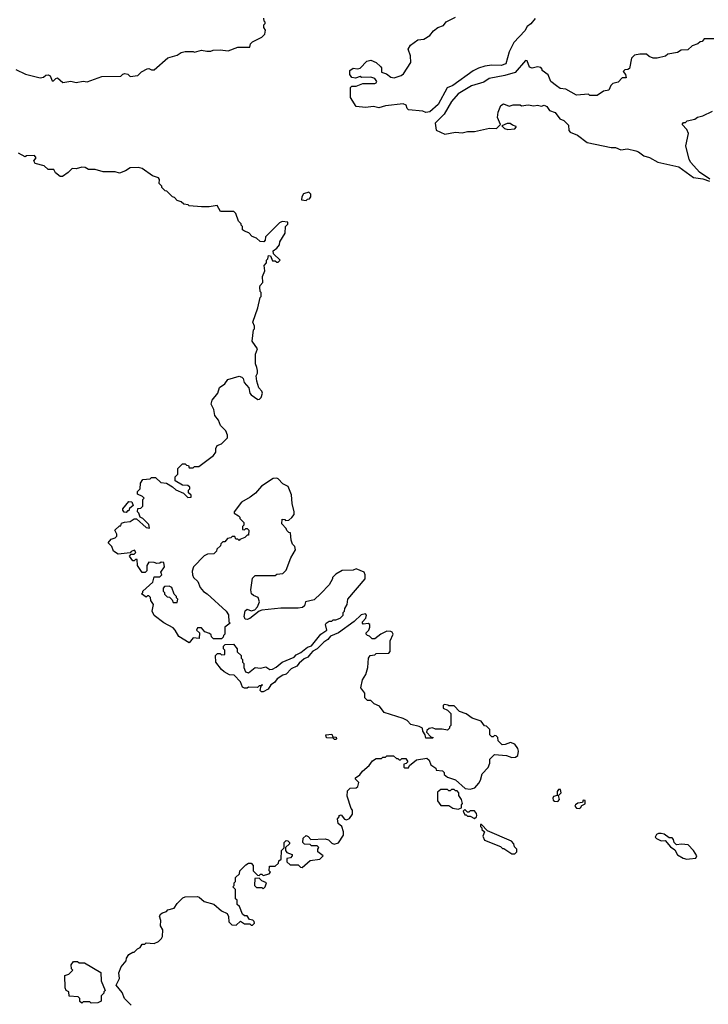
# Model space of a CAD drawing. Extents: x 1861455 to 2058065, y 200073 to 437907.
# Tile 513 of 574: x 1972194 to 1977315, y 409022 to 416343. Entities that reach past the tile are written whole.
import ezdxf

# ---------------------------------------------------------------- set-up
doc = ezdxf.new("R2010")
doc.units = 0

msp = doc.modelspace()

# ---------------------------------------------------------------- linework, layer by layer
at = {"layer": '0CON05XD'}
for points in [[(1972165, 415972.5), (1972237.7, 415937.7), (1972345, 415910), (1972370, 415915), (1972388.3, 415931.7), (1972405, 415932.5), (1972420, 415925), (1972435, 415890), (1972445, 415890), (1972463, 415907), (1972475, 415910), (1972515, 415877.5), (1972575, 415887.5), (1972615, 415877.5), (1972665, 415887.5), (1972695, 415882.5), (1972805, 415920), (1972945, 415922.5), (1972961.2, 415938.8), (1972975, 415942.5), (1972998.8, 415938.8), (1973015, 415920), (1973071.7, 415928.3), (1973100, 415955), (1973143, 415977), (1973155, 415980), (1973175, 415970), (1973195, 415970), (1973295, 416060), (1973365, 416080), (1973395, 416100), (1973425, 416107.5), (1973485, 416107.5), (1973495, 416102.5), (1973545, 416117.5), (1973585, 416110), (1973615, 416110), (1973633, 416117), (1973685, 416120), (1973745, 416112.5), (1973815, 416140), (1973905, 416140), (1973910, 416165), (1973925, 416180), (1973995, 416212.5), (1974017.5, 416235), (1974022.5, 416265), (1974010, 416285), (1974010, 416305), (1974020, 416315), (1974020, 416325), (1974013, 416333), (1974010, 416355)], [(1976027.3, 416352.7), (1975995, 416312.9), (1975966.8, 416293.2), (1975949.5, 416260.5), (1975867.8, 416175), (1975833.3, 416105), (1975809.2, 416015), (1975775, 416003.6), (1975705, 416005.5), (1975652.4, 415997.6), (1975605, 415983.3), (1975566.3, 415963.7), (1975415.8, 415854.2), (1975373, 415837), (1975307.1, 415712.9), (1975245, 415659.2), (1975215, 415653.6), (1975192.4, 415662.4), (1975085.8, 415674.2), (1975075, 415683.3), (1975066.9, 415706.9), (1975045, 415718.1), (1974915, 415702.5), (1974865, 415688.6), (1974825, 415698), (1974765, 415691.2), (1974695, 415697.5), (1974653.8, 415765), (1974655, 415840), (1974665, 415850), (1974695, 415850), (1974745, 415870), (1974835, 415870), (1974845.9, 415874.1), (1974848.8, 415885), (1974835, 415906.7), (1974805, 415916.7), (1974735, 415912.5), (1974725, 415920), (1974690.7, 415909.3), (1974665, 415913.3), (1974650, 415935), (1974650, 415965), (1974675, 415983.3), (1974705, 415978.8), (1974725, 415982.5), (1974775, 416034), (1974805, 416042.9), (1974845, 416024.3), (1974878, 415995), (1974883.8, 415985), (1974884.1, 415954.1), (1974920.6, 415940.6), (1974953.3, 415915), (1974977.7, 415912.3), (1975031.7, 415928.3), (1975048.8, 415941.2), (1975103.8, 416025), (1975100, 416075), (1975082.5, 416125), (1975100, 416155), (1975155, 416193.8), (1975200.5, 416199.5), (1975244.1, 416225.9), (1975270.5, 416259.5), (1975303.8, 416286.2), (1975345, 416300), (1975365, 416327.5), (1975435, 416361.2)], [(1977355, 416200), (1977285, 416200), (1977268.3, 416181.7), (1977255, 416180), (1977237, 416163), (1977195, 416150), (1977161.7, 416118.3), (1977113, 416117), (1977085, 416100), (1977015, 416087.5), (1976997, 416073), (1976935, 416057.5), (1976905, 416057.5), (1976875, 416070), (1976855, 416087.5), (1976805, 416087.5), (1976765, 416080), (1976743, 416057), (1976728.3, 415981.7), (1976717, 415973), (1976695, 415970), (1976683, 415957), (1976700, 415935), (1976705, 415910), (1976675, 415910), (1976645, 415880), (1976605, 415870), (1976590, 415855), (1976575, 415820), (1976535, 415812.5), (1976489.3, 415780.7), (1976435, 415780), (1976425, 415790), (1976335, 415783.3), (1976255, 415827.5), (1976213, 415833), (1976185, 415852.5), (1976143.6, 415883.6), (1976123, 415933), (1976080, 415965), (1976080, 415975), (1976068.3, 415988.3), (1976045, 415992.5), (1976005, 415982.5), (1975985, 415990), (1975968.3, 416038.3), (1975955, 416040), (1975878.8, 415951.2), (1975802.7, 415927.3), (1975685, 415905.8), (1975645, 415880), (1975555, 415852), (1975455, 415791.2), (1975404.4, 415735), (1975349.8, 415640.2), (1975283.8, 415575), (1975291.7, 415521.7), (1975355, 415493.3), (1975435, 415506.2), (1975485, 415503.3), (1975525, 415512.5), (1975575, 415512.5), (1975687, 415537), (1975740, 415535), (1975770, 415565), (1975747.5, 415615), (1975753.3, 415655), (1975772.5, 415705), (1975793, 415717), (1975835, 415700), (1975865, 415710), (1975915, 415710), (1975925, 415702.5), (1975975, 415710), (1976017, 415703), (1976045, 415707.5), (1976075, 415700), (1976095, 415707.5), (1976115, 415697.5), (1976135, 415667.5), (1976175, 415652.5), (1976210, 415605), (1976240, 415595), (1976275, 415560), (1976278.3, 415518.3), (1976287, 415507), (1976342.5, 415485), (1976415, 415430), (1976592.3, 415392.3), (1976625, 415393.8), (1976665, 415376.7), (1976715, 415382.5), (1976775, 415367.5), (1976795, 415360), (1976835, 415330), (1976877.7, 415317.7), (1976940, 415285), (1977095, 415250), (1977205, 415170), (1977275, 415160), (1977325, 415142.5)], [(1977326.4, 415156.4), (1977250.5, 415210.5), (1977185, 415282.5), (1977173.3, 415305), (1977148.8, 415405), (1977168.3, 415498.3), (1977156.1, 415526.1), (1977120, 415565), (1977131.7, 415578.3), (1977145, 415580), (1977158.3, 415591.7), (1977215, 415602.5), (1977235, 415617.5), (1977275, 415627.5), (1977345, 415662.5)], [(1975825, 415527.5), (1975875, 415532.5), (1975887, 415543), (1975885, 415550), (1975858.3, 415558.3), (1975841.7, 415571.7), (1975818.3, 415571.7), (1975780, 415555), (1975800, 415535), (1975825, 415527.5)], [(1973618.3, 411768.3), (1973605, 411780), (1973571.7, 411791.7), (1973545, 411820), (1973515, 411820), (1973510, 411805), (1973530, 411785), (1973528.3, 411741.7), (1973485, 411747.5), (1973455, 411710), (1973377, 411757), (1973350, 411805), (1973335, 411820), (1973265, 411857.5), (1973194.1, 411914.1), (1973180, 411945), (1973190, 411995), (1973170, 412025), (1973167, 412047), (1973155, 412060), (1973145, 412060), (1973135, 412050), (1973100, 412075), (1973110, 412085), (1973110, 412095), (1973185, 412160), (1973195, 412200), (1973235, 412200), (1973250, 412215), (1973242.5, 412235), (1973270, 412275), (1973267, 412307), (1973245, 412310), (1973237, 412303), (1973215, 412300), (1973195, 412307.5), (1973155, 412310), (1973140, 412285), (1973140, 412245), (1973127, 412233), (1973105, 412232.5), (1973070, 412285), (1973068.3, 412328.3), (1973055, 412330), (1973045, 412320), (1973035, 412320), (1973010, 412355), (1973021.7, 412368.3), (1973045, 412370), (1973058.3, 412381.7), (1973048.3, 412398.3), (1973021.7, 412388.3), (1973015, 412380), (1972925, 412370), (1972891.7, 412391.7), (1972880, 412425), (1972853, 412453), (1972875, 412480), (1972905, 412490), (1972917, 412503), (1972917, 412517), (1972901.7, 412548.3), (1972935, 412580), (1972945, 412580), (1972951.7, 412598.3), (1972973, 412607), (1973015, 412612.5), (1973045, 412632.5), (1973061.7, 412631.7), (1973135, 412567.5), (1973158.3, 412561.7), (1973155, 412590), (1973110, 412635), (1973090, 412645), (1973080, 412675), (1973070, 412685), (1973071.7, 412708.3), (1973095, 412710), (1973110, 412725), (1973110, 412775), (1973120, 412785), (1973108.3, 412798.3), (1973070, 412815), (1973070, 412835), (1973090, 412855), (1973093, 412897), (1973110, 412925), (1973165, 412930), (1973175, 412940), (1973205, 412940), (1973243, 412903), (1973285, 412897.5), (1973330.7, 412870.7), (1973355, 412847.5), (1973413, 412823), (1973445, 412790), (1973468.3, 412791.7), (1973468.3, 412808.3), (1973450, 412825), (1973450, 412845), (1973460, 412855), (1973458.3, 412868.3), (1973445, 412880), (1973405, 412882.5), (1973350, 412915), (1973350, 412945), (1973370, 412965), (1973370, 413005), (1973405, 413040), (1973425, 413040), (1973435, 413030), (1973448.3, 413028.3), (1973455, 413010), (1973485, 413010), (1973495, 413020), (1973525, 413020), (1973636.4, 413103.6), (1973651.7, 413128.3), (1973652.5, 413155), (1973663.6, 413176.4), (1973695, 413190), (1973740, 413235), (1973740, 413255), (1973727.5, 413285), (1973687.5, 413325), (1973672.5, 413365), (1973645, 413400), (1973636.7, 413445), (1973618.8, 413485), (1973624.2, 413515), (1973667.5, 413565), (1973680.9, 413609.1), (1973720, 413635), (1973741.4, 413668.6), (1973825, 413692), (1973845, 413686), (1973856, 413675), (1973864.3, 413644.3), (1973897.5, 413605), (1973905.9, 413565.9), (1973915, 413553.3), (1973965, 413520), (1973978.3, 413521.7), (1973990, 413535), (1974000, 413565), (1973995, 413580), (1973972.5, 413605), (1973957.5, 413655), (1973952.5, 413695), (1973962.5, 413715), (1973963.3, 413735), (1973956.7, 413756.7), (1973947.5, 413785), (1973947.5, 413855), (1973962.5, 413895), (1973923.9, 413953.9), (1973933.6, 414036.4), (1973940, 414045), (1973940, 414065), (1973927.5, 414095), (1973965, 414200), (1973983, 414277), (1973990, 414285), (1973990, 414315), (1973983, 414323), (1973980, 414355), (1973983, 414367), (1974001.7, 414388.3), (1974000, 414435), (1974017.5, 414475), (1974012.5, 414515), (1974030, 414535), (1974030, 414555), (1974040, 414565), (1974045, 414590), (1974058.3, 414588.3), (1974075, 414550), (1974095, 414550), (1974105, 414540), (1974115, 414540), (1974130, 414555), (1974081.7, 414601.7), (1974080, 414625), (1974106.4, 414643.6), (1974125, 414670), (1974128.3, 414691.7), (1974167.5, 414755), (1974170, 414805), (1974187, 414823), (1974187, 414837), (1974145, 414842.5), (1974125, 414832.5), (1974021.7, 414728.3), (1974020, 414705), (1974008.3, 414691.7), (1973983, 414693), (1973955, 414720), (1973921.7, 414731.7), (1973898.3, 414758.3), (1973865, 414770), (1973851.7, 414781.7), (1973850, 414805), (1973840, 414815), (1973840, 414825), (1973820, 414845), (1973801.7, 414901.7), (1973787, 414917), (1973688.3, 414918.3), (1973661.7, 414961.7), (1973603, 414953), (1973545, 414952.5), (1973455, 414960), (1973447.5, 414967.5), (1973415, 414972.5), (1973395, 414990), (1973365, 415000), (1973345, 415020), (1973330, 415025), (1973288.3, 415068.3), (1973275, 415070), (1973250, 415095), (1973250, 415105), (1973230, 415125), (1973232.5, 415155), (1973225, 415167.5), (1973181.7, 415181.7), (1973105, 415236.7), (1973075, 415243.3), (1973015, 415241.2), (1972981.7, 415218.3), (1972935, 415203.3), (1972905, 415212.5), (1972815, 415212.5), (1972755, 415230), (1972705, 415230), (1972680, 415245), (1972655, 415247.1), (1972615, 415234), (1972583.3, 415236.7), (1972555, 415206.7), (1972511.7, 415178.3), (1972495, 415177.5), (1972460, 415205), (1972448.3, 415228.3), (1972405, 415230), (1972377, 415257), (1972310, 415275), (1972300, 415295), (1972317.5, 415315), (1972305, 415332.5), (1972245, 415330), (1972235, 415322.5), (1972185, 415350)], [(1974325, 415000), (1974335, 415010), (1974348.3, 415011.7), (1974360, 415025), (1974360, 415045), (1974345, 415060), (1974305, 415047.5), (1974292.5, 415025), (1974290, 415005), (1974325, 415000)], [(1973636.7, 409766.7), (1973695, 409717.5), (1973736.4, 409696.4), (1973747.5, 409675), (1973750, 409635), (1973771.7, 409611.7), (1973805, 409610), (1973835, 409640), (1973865, 409620), (1973905, 409620), (1973915, 409610), (1973925, 409610), (1973940, 409625), (1973938.3, 409638.3), (1973927, 409647), (1973901.7, 409651.7), (1973885, 409680), (1973865, 409680), (1973851.7, 409691.7), (1973828.3, 409748.3), (1973810, 409765), (1973810, 409795), (1973800, 409805), (1973800, 409875), (1973780, 409895), (1973790, 409905), (1973790, 409925), (1973800, 409935), (1973800, 409965), (1973828.3, 409991.7), (1973830, 410015), (1973875, 410060), (1973895, 410070), (1973915, 410070), (1973930, 410055), (1973930, 410015), (1973961.7, 409981.7), (1973975, 409980), (1973985, 409990), (1973995, 409990), (1974005, 409980), (1974048.3, 409991.7), (1974060, 410005), (1974050, 410015), (1974051.7, 410048.3), (1974095, 410050), (1974118.3, 410071.7), (1974121.7, 410088.3), (1974138.3, 410101.7), (1974140, 410165), (1974160, 410185), (1974160, 410225), (1974175, 410240), (1974188.3, 410238.3), (1974200, 410225), (1974200, 410215), (1974171.7, 410188.3), (1974170, 410165), (1974181.7, 410151.7), (1974220, 410135), (1974220, 410125), (1974208.3, 410111.7), (1974180, 410105), (1974181.7, 410081.7), (1974205, 410060), (1974265, 410060), (1974281.7, 410041.7), (1974295, 410040), (1974355, 410090), (1974425, 410100), (1974450, 410125), (1974410, 410155), (1974410, 410175), (1974418.3, 410188.3), (1974405, 410200), (1974365, 410200), (1974355, 410210), (1974311.7, 410211.7), (1974300, 410225), (1974303, 410257), (1974325, 410277.5), (1974340, 410270), (1974358.3, 410248.3), (1974465, 410252.5), (1974490, 410245), (1974515, 410220), (1974533, 410213), (1974565, 410222.5), (1974601.7, 410278.3), (1974602.5, 410305), (1974590, 410345), (1974562.5, 410365), (1974558.3, 410401.7), (1974570, 410415), (1974570, 410425), (1974585, 410430), (1974608.3, 410398.3), (1974625, 410392.5), (1974646.4, 410403.6), (1974670, 410435), (1974670, 410465), (1974658.3, 410478.3), (1974628.3, 410568.3), (1974631.7, 410608.3), (1974651.2, 410628.8), (1974695, 410631.2), (1974709.5, 410640.5), (1974715, 410670), (1974690, 410695), (1974690, 410705), (1974723, 410727), (1974743.6, 410756.4), (1974793, 410797), (1974817, 410833), (1974845, 410850), (1974885, 410850), (1974895, 410860), (1974915, 410860), (1974925, 410870), (1974975, 410870), (1974995, 410850), (1975005, 410850), (1975015, 410840), (1975025, 410840), (1975035, 410850), (1975065, 410850), (1975080, 410825), (1975068.3, 410811.7), (1975051.7, 410808.3), (1975050, 410785), (1975055, 410780), (1975085, 410780), (1975091.7, 410798.3), (1975145, 410840), (1975221.7, 410851.7), (1975238.3, 410838.3), (1975251.7, 410801.7), (1975288.3, 410778.3), (1975291.7, 410761.7), (1975338.3, 410758.3), (1975350, 410745), (1975351.7, 410731.7), (1975375, 410710), (1975435, 410690), (1975507.5, 410627.5), (1975545, 410622.5), (1975578.3, 410631.7), (1975607.5, 410665), (1975621.7, 410688.3), (1975633.9, 410736.1), (1975677, 410783), (1975690, 410815), (1975690, 410845), (1975725, 410880), (1975815, 410872.5), (1975855, 410857.5), (1975881.7, 410858.3), (1975898.3, 410871.7), (1975902.5, 410905), (1975897.5, 410925), (1975876.4, 410956.4), (1975845, 410967.5), (1975805, 410952.5), (1975781.7, 410951.7), (1975751.7, 410981.7), (1975750, 411005), (1975738.3, 411018.3), (1975725, 411020), (1975715, 411010), (1975705, 411010), (1975690, 411025), (1975690, 411065), (1975665, 411090), (1975651.7, 411091.7), (1975625, 411127.5), (1975558.3, 411148.3), (1975515, 411182.5), (1975465, 411200), (1975425, 411240), (1975385, 411240), (1975377, 411247), (1975355, 411250), (1975343, 411247), (1975343.6, 411223.6), (1975375, 411210), (1975400, 411185), (1975400, 411095), (1975390, 411085), (1975390, 411075), (1975375, 411060), (1975335, 411067.5), (1975285, 411067.5), (1975265, 411077.5), (1975238.3, 411071.7), (1975221.7, 411058.3), (1975220, 411045), (1975251.7, 411011.7), (1975270, 411005), (1975265, 411000), (1975215, 411000), (1975210, 411025), (1975193, 411053), (1975190, 411075), (1975165, 411087.5), (1975103.3, 411103.3), (1975075, 411132.5), (1975045, 411147.5), (1974905, 411192.5), (1974869.3, 411239.3), (1974830, 411255), (1974805, 411280), (1974781.7, 411281.7), (1974761.7, 411301.7), (1974760, 411335), (1974730, 411375), (1974742.5, 411435), (1974767.5, 411475), (1974782.5, 411525), (1974787.5, 411595), (1974800, 411615), (1974835, 411620), (1974845, 411630), (1974938.3, 411631.7), (1974950, 411645), (1974950, 411725), (1974970.8, 411775), (1974965, 411788.8), (1974955, 411794), (1974923.3, 411796.7), (1974880, 411775), (1974835, 411740), (1974815, 411740), (1974795, 411760), (1974780, 411765), (1974770, 411775), (1974770, 411785), (1974790, 411805), (1974797.5, 411825), (1974797, 411847), (1974785, 411852.5), (1974748.3, 411848.3), (1974742.5, 411855), (1974742.5, 411865), (1974767, 411893), (1974772.5, 411915), (1974766.2, 411926.2), (1974732.7, 411917.3), (1974682.3, 411867.7), (1974565.6, 411784.4), (1974505, 411760), (1974485.9, 411734.1), (1974456.1, 411713.9), (1974405, 411663.8), (1974373, 411647), (1974356.7, 411626.7), (1974336.9, 411603.1), (1974309.2, 411590.8), (1974271.1, 411558.9), (1974253.8, 411535), (1974212.7, 411517.3), (1974175, 411476.2), (1974151.4, 411468.6), (1974109.2, 411440.8), (1974090, 411415), (1974062, 411398), (1974041.2, 411365), (1974004.3, 411344.3), (1973992.5, 411345), (1973983.3, 411355), (1973990, 411390), (1974000, 411395), (1973995, 411400), (1973990, 411390), (1973975, 411390), (1973961.7, 411378.3), (1973895, 411380), (1973886.4, 411373.6), (1973865, 411373.3), (1973850.7, 411380.7), (1973835, 411420), (1973788.3, 411468.3), (1973755, 411472.5), (1973715, 411493.3), (1973695, 411512.5), (1973652.5, 411565), (1973650, 411615), (1973665, 411630), (1973685, 411630), (1973695, 411620), (1973718.3, 411621.7), (1973720, 411655), (1973710, 411665), (1973710, 411685), (1973721.7, 411698.3), (1973785, 411700), (1973810, 411665), (1973811.7, 411641.7), (1973840, 411615), (1973840, 411595), (1973850, 411585), (1973850, 411565), (1973860, 411555), (1973860, 411525), (1973873.3, 411493.3), (1973895, 411487.5), (1973945, 411526.7), (1973985, 411522.5), (1974025, 411530), (1974055, 411512.5), (1974075, 411513.3), (1974102.3, 411527.7), (1974145, 411566.7), (1974235, 411602.5), (1974250.7, 411619.3), (1974285, 411637.5), (1974335, 411677.5), (1974365, 411687.5), (1974432.5, 411775), (1974477, 411803), (1974467.5, 411845), (1974473.6, 411856.4), (1974495, 411870), (1974515, 411870), (1974525, 411880), (1974545, 411880), (1974577, 411893), (1974600, 411915), (1974600, 411935), (1974610, 411945), (1974612.5, 411965), (1974630, 411995), (1974633.3, 412035), (1974764.1, 412185.9), (1974764.3, 412215), (1974755, 412234), (1974695, 412260), (1974675, 412250), (1974593, 412247), (1974545, 412220), (1974520, 412195), (1974520, 412185), (1974495, 412140), (1974433, 412077), (1974385, 412030), (1974320, 412015), (1974312.5, 411985), (1974297, 411973), (1974265, 411967.5), (1974135, 411967.5), (1973995, 411952), (1973975.7, 411944.3), (1973905, 411890), (1973885, 411882.5), (1973870, 411885), (1973862.5, 411905), (1973871.7, 411948.3), (1973885, 411960), (1973915, 411947.5), (1973942.5, 411955), (1973962.7, 411977.3), (1973978, 412015), (1973967, 412047), (1973931.7, 412061.7), (1973917.5, 412075), (1973912.5, 412105), (1973925, 412190), (1973945, 412210), (1974095, 412210), (1974105, 412220), (1974150, 412225), (1974175, 412250), (1974209.3, 412340.7), (1974245, 412400), (1974240, 412425), (1974223.9, 412443.9), (1974213, 412473), (1974207, 412527), (1974195, 412530), (1974180, 412545), (1974175, 412560), (1974142.5, 412595), (1974145, 412630), (1974165, 412627.5), (1974170, 412620), (1974195, 412622.5), (1974218.3, 412641.7), (1974234, 412665), (1974235.8, 412685), (1974220, 412745), (1974215, 412810), (1974191.2, 412871.2), (1974151.7, 412891.7), (1974115, 412928.8), (1974105, 412933.8), (1974079.3, 412930.7), (1973993.3, 412875), (1973947, 412823), (1973907.3, 412792.7), (1973842.5, 412755), (1973790, 412685), (1973790, 412675), (1973820, 412655), (1973830, 412645), (1973830, 412635), (1973860, 412605), (1973860, 412585), (1973850, 412575), (1973851.7, 412551.7), (1973865, 412550), (1973875, 412560), (1973885, 412560), (1973898.3, 412548.3), (1973895, 412510), (1973885, 412510), (1973867, 412493), (1973831.7, 412478.3), (1973825, 412470), (1973815, 412480), (1973801.7, 412481.7), (1973795, 412500), (1973775, 412500), (1973765, 412490), (1973740, 412485), (1973718.3, 412461.7), (1973705, 412460), (1973690, 412445), (1973688.3, 412431.7), (1973660, 412405), (1973658.3, 412391.7), (1973638.3, 412371.7), (1973590.7, 412369.3), (1973565, 412357.5), (1973486.7, 412275), (1973476.4, 412243.6), (1973478.8, 412215), (1973486.7, 412195), (1973517.5, 412165), (1973535, 412120), (1973560.7, 412090.7), (1973587.5, 412075), (1973730, 411945), (1973747, 411917), (1973750, 411865), (1973760, 411855), (1973720, 411825), (1973720, 411775), (1973710, 411765), (1973708.3, 411751.7), (1973695, 411740), (1973635, 411740), (1973620, 411755), (1973618.3, 411768.3)], [(1972985, 412680), (1972971.7, 412681.7), (1972960, 412695), (1972960, 412705), (1973005, 412760), (1973028.3, 412758.3), (1973038.3, 412731.7), (1973011.7, 412708.3), (1973005, 412690), (1972995, 412690), (1972985, 412680)], [(1973365, 412010), (1973370, 412035), (1973360, 412045), (1973360, 412055), (1973341.7, 412071.7), (1973325, 412120), (1973305, 412130), (1973271.7, 412128.3), (1973260, 412115), (1973260, 412095), (1973270, 412085), (1973271.7, 412071.7), (1973291.7, 412051.7), (1973308.3, 412048.3), (1973328.3, 412028.3), (1973335, 412010), (1973365, 412010)], [(1974545, 410990), (1974535, 410990), (1974525, 411000), (1974475, 411002.5), (1974470, 411025), (1974515, 411030), (1974521.7, 411011.7), (1974548.3, 411008.3), (1974550, 410995), (1974545, 410990)], [(1975455, 410472.5), (1975478.3, 410481.7), (1975480, 410505), (1975487.5, 410515), (1975480, 410545), (1975460, 410575), (1975460, 410595), (1975448.3, 410608.3), (1975435, 410610), (1975425, 410620), (1975405, 410620), (1975395, 410610), (1975385, 410610), (1975375, 410620), (1975325, 410620), (1975301.7, 410598.3), (1975300, 410535), (1975325, 410500), (1975385, 410500), (1975415, 410480), (1975455, 410472.5)], [(1976195, 410529.2), (1976207.5, 410545), (1976200, 410575), (1976220, 410595), (1976215, 410620), (1976201.7, 410618.3), (1976190, 410605), (1976190, 410575), (1976163.8, 410566.2), (1976158.8, 410555), (1976160.8, 410540.8), (1976171.4, 410531.4), (1976195, 410529.2)], [(1976355, 410476.7), (1976365, 410482.5), (1976375, 410500), (1976398.3, 410511.7), (1976398.3, 410538.3), (1976385, 410540), (1976378.3, 410521.7), (1976345, 410517.5), (1976327.5, 410505), (1976323.3, 410495), (1976335, 410480), (1976355, 410476.7)], [(1975575, 410402.5), (1975590, 410415), (1975592.5, 410425), (1975591.7, 410441.7), (1975575, 410460), (1975545, 410460), (1975535, 410450), (1975525, 410450), (1975505, 410470), (1975491.7, 410458.3), (1975505, 410430), (1975515, 410430), (1975525, 410420), (1975545, 410420), (1975575, 410402.5)], [(1975875, 410140), (1975890, 410155), (1975890, 410175), (1975873, 410193), (1975867.5, 410215), (1975852.5, 410235), (1975671.7, 410311.7), (1975628.3, 410358.3), (1975621.7, 410358.3), (1975620, 410345), (1975630, 410335), (1975631.7, 410321.7), (1975650, 410305), (1975638, 410272), (1975651.8, 410241.8), (1975770, 410195), (1975785, 410180), (1975795, 410180), (1975855, 410140), (1975875, 410140)], [(1977155, 410100), (1977175, 410103.3), (1977221.7, 410108.3), (1977230, 410125), (1977206.1, 410166.1), (1977165, 410207.5), (1977115, 410213.3), (1977078.3, 410208.3), (1977060, 410225), (1977057, 410247), (1977045, 410260), (1977025, 410260), (1976986.1, 410286.1), (1976965, 410292.5), (1976945, 410292.5), (1976930, 410285), (1976920, 410265), (1976930, 410255), (1976965, 410237.5), (1976995, 410240), (1977033.6, 410193.6), (1977065, 410170), (1977085, 410132.5), (1977128.3, 410108.3), (1977155, 410100)], [(1974005, 409880), (1974020, 409895), (1974030, 409925), (1973995, 409940), (1973975, 409960), (1973941.7, 409958.3), (1973940, 409905), (1973955, 409890), (1973995, 409890), (1974005, 409880)], [(1973022.5, 409015), (1972973.9, 409063.9), (1972955, 409110), (1972912.5, 409165), (1972936.4, 409213.6), (1972930, 409255), (1972949.3, 409300.7), (1972986.1, 409343.9), (1972987.5, 409365), (1973005, 409392.5), (1973035, 409410), (1973045, 409410), (1973070, 409435), (1973090, 409445), (1973105, 409470), (1973125, 409470), (1973135, 409480), (1973195, 409473.3), (1973225, 409487.5), (1973249.3, 409510.7), (1973257, 409527), (1973257.5, 409575), (1973240, 409605), (1973242.5, 409645), (1973233, 409677), (1973242.5, 409695), (1973255, 409702.5), (1973285, 409712.5), (1973296.4, 409723.6), (1973342.3, 409737.7), (1973365, 409772.5), (1973407, 409813), (1973425, 409820), (1973515, 409824), (1973528.8, 409818.8), (1973565, 409786.7), (1973636.7, 409766.7)], [(1972725, 409030), (1972715, 409040), (1972665, 409040), (1972655, 409030), (1972641.7, 409041.7), (1972640, 409065), (1972628.3, 409078.3), (1972561.7, 409081.7), (1972560, 409115), (1972540, 409125), (1972532.5, 409145), (1972530, 409235), (1972560, 409245), (1972590, 409275), (1972580, 409285), (1972577.5, 409315), (1972595, 409340), (1972625, 409340), (1972635, 409330), (1972675, 409330), (1972797, 409257), (1972800, 409195), (1972830, 409125), (1972820, 409115), (1972820, 409105), (1972800, 409085), (1972800, 409045), (1972775, 409032.5), (1972725, 409030)]]:
    msp.add_lwpolyline(points, dxfattribs=at)

doc.saveas('drawing.dxf')
